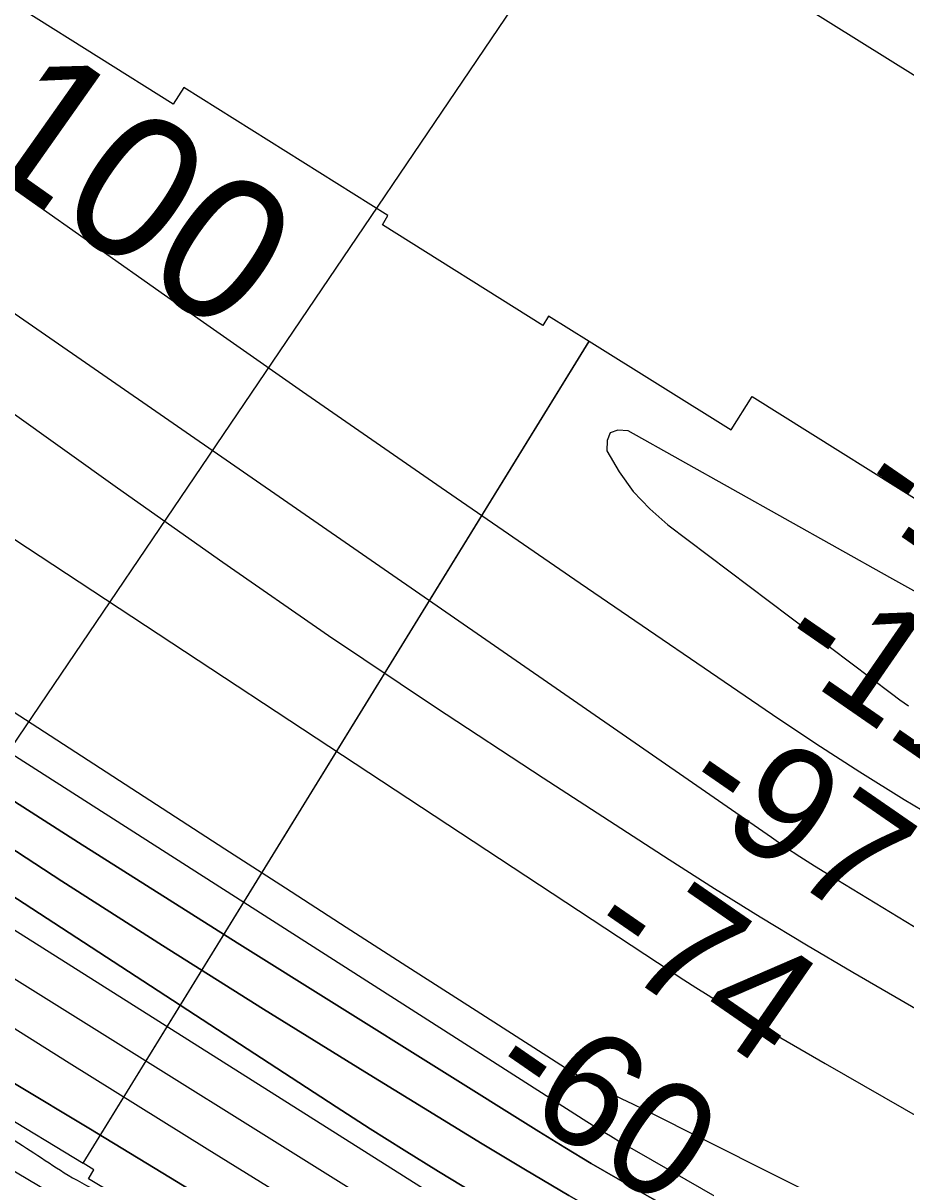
# Model space of a CAD drawing. Extents: x 3823584 to 3861785, y 301729 to 327625.
# Drawn here: x 3839530 to 3840042, y 322826 to 323498 of the extents above; entities that cross this region are included whole.
import ezdxf

# ---------------------------------------------------------------- set-up
doc = ezdxf.new("R2010")
doc.units = 0
for name, color, linetype in [('V-RIVR-EDGE', 7, 'Continuous'), ('V-RIVR-RANG', 7, 'Continuous'), ('V-RRAP-FSHR', 7, 'Continuous'), ('V-RRAP-RVMT', 7, 'Continuous'), ('V-TOPO-DPTH', 7, 'Continuous'), ('V-TOPO-MAJR', 7, 'Continuous'), ('V-TOPO-MAJR-IDEN', 7, 'Continuous'), ('V-TOPO-MINR', 7, 'Continuous'), ('V-TOPO-WATR', 7, 'Continuous')]:
    doc.layers.add(name, color=color, linetype=linetype)

msp = doc.modelspace()

# ---------------------------------------------------------------- linework, layer by layer
at = {"layer": 'V-RIVR-EDGE'}
msp.add_spline([(3836304.38, 325474.18), (3836346.41, 325438.32), (3836389.41, 325406.07), (3836417.64, 325385.43), (3836442.67, 325366.73), (3836470.25, 325340.95), (3836497.82, 325313.88), (3836554.9, 325258.45), (3836598.51, 325215.91), (3836636.36, 325181.1), (3836681.26, 325139.85), (3836737.07, 325093.42), (3836790.94, 325041.22), (3836840.33, 324993.52), (3836889.07, 324947.12), (3836934.61, 324907.14), (3836980.81, 324871.03), (3837015.47, 324849.09), (3837040.49, 324829.1), (3837085.39, 324787.2), (3837143.76, 324734.34), (3837181.61, 324700.82), (3837223.29, 324659.57), (3837272.05, 324619.59), (3837314.38, 324579.63), (3837346.45, 324546.76), (3837364.4, 324527.43), (3837395.83, 324500.35), (3837442.02, 324462.31), (3837492.71, 324422.97), (3837554.31, 324372.67), (3837573.56, 324361.05), (3837583.2, 324359.1), (3837596.69, 324352.64), (3837621.08, 324337.79), (3837648.03, 324319.73), (3837677.54, 324292.01), (3837718.58, 324249.48), (3837753.85, 324214.68), (3837781.43, 324188.89), (3837800.05, 324179.85), (3837819.95, 324170.8), (3837850.72, 324134.08), (3837874.45, 324110.23), (3837909.07, 324073.5), (3837941.78, 324040.64), (3837989.87, 323991.66), (3838022.58, 323960.72), (3838034.12, 323947.83), (3838046.3, 323933.66), (3838066.83, 323916.25), (3838089.91, 323892.41), (3838140.59, 323849.21), (3838186.14, 323811.17), (3838215.65, 323785.38), (3838265.68, 323736.4), (3838297.1, 323707.39), (3838336.87, 323671.94), (3838359.95, 323645.52), (3838385.62, 323627.46), (3838404.24, 323615.84), (3838421.56, 323601.65), (3838441.44, 323582.32), (3838460.05, 323567.49), (3838468.4, 323563.61), (3838484.45, 323555.21), (3838548.59, 323496.55), (3838595.44, 323464.29), (3838649.98, 323422.37), (3838701.3, 323379.82), (3838749.43, 323345.62), (3838798.22, 323317.86), (3838856.62, 323274.64), (3838932.99, 323221.74), (3838989.47, 323184.31), (3839037.6, 323150.12), (3839068.42, 323134.62), (3839093.42, 323104.98), (3839110.73, 323086.94), (3839122.93, 323081.12), (3839143.46, 323065.64), (3839172.34, 323044.36), (3839190.96, 323032.74), (3839215.99, 323015.96), (3839242.32, 323006.26), (3839316.8, 322969.43), (3839341.84, 322955.87), (3839371.38, 322944.22), (3839391.29, 322935.81), (3839417.61, 322920.32), (3839461.26, 322894.5), (3839483.71, 322873.23), (3839520.3, 322851.28), (3839555.6, 322828.69), (3839599.9, 322806.72), (3839718.7, 322751.14), (3839768.14, 322726.59), (3839807.95, 322705.92), (3839836.85, 322696.21), (3839865.1, 322680.71), (3839887.57, 322667.8), (3839924.17, 322652.28), (3839969.76, 322630.31), (3840004.43, 322612.22), (3840037.82, 322597.35), (3840085.35, 322579.88), (3840108.46, 322565.68), (3840121.92, 322548.93), (3840123.18, 322539.92), (3840122.53, 322533.5), (3840118, 322521.29), (3840112.84, 322514.24), (3840095.47, 322509.14), (3840089.68, 322509.15), (3840085.17, 322504.66), (3840084.51, 322498.23), (3840085.78, 322491.8), (3840130.72, 322467.26), (3840169.89, 322448.52), (3840197.51, 322439.45), (3840209.08, 322437.5), (3840231.59, 322441.3), (3840246.39, 322448.98), (3840266.34, 322458.57), (3840273.43, 322466.27), (3840278.59, 322471.4), (3840288.9, 322480.37), (3840295.98, 322484.85), (3840301.77, 322484.84), (3840308.2, 322484.82), (3840320.4, 322479.01), (3840324.87, 322470), (3840326.78, 322461.63), (3840338.32, 322450.03), (3840344.74, 322444.88), (3840366.58, 322437.75), (3840385.84, 322428.06), (3840421.8, 322409.33), (3840466.1, 322385.43), (3840492.41, 322368.65), (3840506.53, 322357.04), (3840533.49, 322340.26), (3840559.18, 322331.2), (3840587.44, 322322.13), (3840611.85, 322311.78), (3840642.02, 322296.28), (3840678.62, 322276.26), (3840712.64, 322255.6), (3840733.18, 322242.05), (3840784.53, 322210.43), (3840835.89, 322183.3), (3840892.39, 322153.59), (3840923.85, 322139.37), (3840950.82, 322127.08), (3840989.33, 322099.99), (3841017.57, 322082.56), (3841061.24, 322062.52), (3841092.69, 322044.45), (3841151.1, 322005.09), (3841210.78, 321964.44), (3841240.29, 321939.29), (3841299.97, 321894.79), (3841335.89, 321862.55), (3841374.37, 321823.89), (3841411.57, 321789.72), (3841444.92, 321758.14), (3841469.94, 321736.22), (3841482.12, 321723.98), (3841496.22, 321704.66), (3841509.05, 321694.34), (3841523.18, 321687.23), (3841573.9, 321660.75), (3841623.97, 321631.69), (3841667.62, 321606.51), (3841696.52, 321593.59), (3841738.26, 321575.48), (3841787.07, 321556.72), (3841815.99, 321552.15), (3841851.33, 321544.99), (3841886.66, 321533.33), (3841930.32, 321511.36), (3841950.22, 321498.46), (3841977.18, 321482.96), (3841998.38, 321476.48), (3842052.99, 321463.49), (3842082.55, 321456.34), (3842109.52, 321444.7), (3842146.12, 321427.26), (3842196.2, 321402.06), (3842241.13, 321374.95), (3842288.63, 321345.26), (3842321.38, 321327.18), (3842366.94, 321295.56), (3842395.19, 321280.07), (3842429.22, 321264.55), (3842452.35, 321258.71), (3842470.97, 321249.66)], degree=3, dxfattribs=at)
at = {"layer": 'V-RIVR-RANG'}
msp.add_line((3839331.02, 322794.15), (3839847.12, 323555.76), dxfattribs=at)
at = {"layer": 'V-RRAP-FSHR'}
msp.add_lwpolyline([(3838584.55, 323453.18), (3839140.52, 323058.61), (3839543.74, 322819.53), (3839845.06, 322663.99), (3840154, 322502.28), (3840416.19, 322378.04), (3840782.04, 322188.72), (3841154.61, 321971.73), (3841326.43, 321835.61), (3841504.48, 321676.94), (3841739.25, 321554.11), (3842017.76, 321437.98)], dxfattribs=at)
at = {"layer": 'V-RRAP-RVMT'}
for p, q in [((3839616.75, 323450.45), (3839530.31, 323504.56)), ((3839622.95, 323460.15), (3839616.75, 323450.45)), ((3839741.43, 323385.87), (3839622.95, 323460.15)), ((3839738.2, 323380.31), (3839741.43, 323385.87)), ((3839831.29, 323321.97), (3839738.2, 323380.31)), ((3839834.71, 323327.4), (3839831.29, 323321.97)), ((3839858.2, 323312.73), (3839834.71, 323327.4)), ((3839564.32, 322835.54), (3839858.2, 323312.73)), ((3839462.13, 322897.42), (3839564.32, 322835.54))]:
    msp.add_line(p, q, dxfattribs=at)
msp.add_lwpolyline([(3840044.04, 322590.65), (3840040.88, 322585.36), (3839929.65, 322651.89), (3839925.15, 322644.31), (3839813.93, 322710.85), (3839808.08, 322701.04), (3839696.83, 322767.53), (3839688.74, 322754.02), (3839567.58, 322826.56), (3839570.65, 322831.68), (3839564.32, 322835.54), (3839858.2, 323312.76), (3839940.79, 323261.27), (3839952.94, 323280.67), (3840071.54, 323206.39)], dxfattribs=at)
at = {"layer": 'V-TOPO-DPTH'}
for points in [[(3840215, 322588.52), (3839872.45, 322772.34), (3839851.87, 322783.57), (3839831.39, 322794.99), (3839811.08, 322806.7), (3839790.87, 322818.6), (3839770.81, 322830.75), (3839750.85, 322843.06), (3839731.03, 322855.59), (3839711.31, 322868.28), (3839086.48, 323275.23), (3839081.57, 323278.44), (3839076.67, 323281.67), (3839071.78, 323284.93), (3839066.9, 323288.2), (3839062.06, 323291.51), (3839057.25, 323294.88), (3839052.5, 323298.32), (3839047.78, 323301.81), (3838448.68, 323752.1)], [(3840215, 322588.52), (3839872.45, 322772.34), (3839851.87, 322783.57), (3839831.39, 322794.99), (3839811.08, 322806.7), (3839790.87, 322818.6), (3839770.81, 322830.75), (3839750.85, 322843.06), (3839731.03, 322855.59), (3839711.31, 322868.28), (3839086.48, 323275.23), (3839081.57, 323278.44), (3839076.67, 323281.67), (3839071.78, 323284.93), (3839066.9, 323288.2), (3839062.06, 323291.51), (3839057.25, 323294.88), (3839052.5, 323298.32), (3839047.78, 323301.81), (3838448.68, 323752.1)], [(3838539.86, 323623.68), (3839021.06, 323271.76), (3839036.61, 323260.55), (3839052.25, 323249.48), (3839068.05, 323238.62), (3839083.94, 323227.91), (3839194.6, 323154.41), (3839266.1, 323107.35), (3839337.85, 323060.69), (3839410, 323014.64), (3839482.4, 322968.99), (3839791.6, 322775.85), (3839800.89, 322770.12), (3839810.22, 322764.45), (3839819.61, 322758.87), (3839829.03, 322753.37), (3839898.99, 322712.98), (3839943.72, 322687.9), (3839988.85, 322663.58), (3840034.58, 322640.41), (3840080.71, 322618.01)], [(3838539.86, 323623.68), (3839021.06, 323271.76), (3839036.61, 323260.55), (3839052.25, 323249.48), (3839068.05, 323238.62), (3839083.94, 323227.91), (3839194.6, 323154.41), (3839266.1, 323107.35), (3839337.85, 323060.69), (3839410, 323014.64), (3839482.4, 322968.99), (3839791.6, 322775.85), (3839800.89, 322770.12), (3839810.22, 322764.45), (3839819.61, 322758.87), (3839829.03, 322753.37), (3839898.99, 322712.98), (3839943.72, 322687.9), (3839988.85, 322663.58), (3840034.58, 322640.41), (3840080.71, 322618.01)], [(3838791.52, 323535.86), (3839065.19, 323348), (3839085.53, 323334.11), (3839105.91, 323320.28), (3839126.37, 323306.55), (3839146.86, 323292.89), (3839287.46, 323199.64), (3839378.52, 323139.77), (3839469.89, 323080.38), (3839561.74, 323021.71), (3839653.89, 322963.53), (3839828.97, 322853.97), (3839844.18, 322844.61), (3839859.47, 322835.39), (3839874.9, 322826.4), (3839890.41, 322817.56), (3839989.95, 322761.78), (3840055.51, 322725.56)], [(3840055.51, 322725.56), (3839989.95, 322761.78), (3839890.41, 322817.56), (3839874.9, 322826.4), (3839859.47, 322835.39), (3839844.18, 322844.61), (3839828.97, 322853.97), (3839653.89, 322963.53), (3839561.74, 323021.71), (3839469.89, 323080.38), (3839378.52, 323139.77), (3839287.46, 323199.64), (3839146.86, 323292.89), (3839126.37, 323306.55), (3839105.91, 323320.28), (3839085.53, 323334.11), (3839065.19, 323348), (3838791.52, 323535.86)], [(3838977.6, 323379.38), (3839031.93, 323342.4), (3839061.92, 323322.1), (3839091.97, 323301.89), (3839122.12, 323281.82), (3839152.33, 323261.85), (3839494.03, 323037.12), (3839552.1, 322999.32), (3839610.42, 322961.91), (3839669.09, 322925.06), (3839728, 322888.59), (3839796.21, 322846.83), (3839821.31, 322831.7), (3839846.54, 322816.82), (3839872, 322802.31), (3839897.59, 322788.03), (3840046.47, 322706.37)], [(3840046.47, 322706.37), (3839897.59, 322788.03), (3839872, 322802.31), (3839846.54, 322816.82), (3839821.31, 322831.7), (3839796.21, 322846.83), (3839728, 322888.59), (3839669.09, 322925.06), (3839610.42, 322961.91), (3839552.1, 322999.32), (3839494.03, 323037.12), (3839152.33, 323261.85), (3839122.12, 323281.82), (3839091.97, 323301.89), (3839061.92, 323322.1), (3839031.93, 323342.4), (3838977.6, 323379.38)], [(3840597.88, 322326.58), (3839843.54, 322689.82), (3839813.12, 322707.34), (3839782.83, 322725.06), (3839752.71, 322743.07), (3839722.71, 322761.29), (3839696.71, 322777.24), (3839653.76, 322803.52), (3839610.76, 322829.72), (3839567.69, 322855.8), (3839524.57, 322881.79), (3839291.93, 323021.57), (3839244.71, 323049.95), (3839197.5, 323078.34), (3839150.3, 323106.75), (3839103.1, 323135.17), (3839017.28, 323186.86)]]:
    msp.add_lwpolyline(points, dxfattribs=at)
at = {"layer": 'V-TOPO-MAJR'}
for points in [[(3840191.42, 323377.04), (3839695.19, 323686.65), (3839660.18, 323708.87), (3839625.41, 323731.44), (3839590.98, 323754.54), (3839556.79, 323777.99), (3839501.26, 323816.7), (3839495.05, 323821.12), (3839488.9, 323825.61), (3839482.83, 323830.22), (3839476.82, 323834.91), (3839427.26, 323874.35), (3839396.6, 323898.91), (3839366.05, 323923.62), (3839335.68, 323948.54), (3839305.42, 323973.6), (3838879.11, 324329.16)], [(3838613.26, 324028.04), (3838622.5, 324021.07), (3838631.81, 324014.19), (3838752.51, 323926.07), (3838822.64, 323875.8), (3838893.33, 323826.35), (3838964.85, 323778.12), (3839036.95, 323730.72), (3839242.36, 323598.18), (3839267.15, 323581.94), (3839291.81, 323565.49), (3839316.25, 323548.72), (3839340.54, 323531.74), (3839531.52, 323396.3), (3839611.58, 323339.84), (3839691.82, 323283.66), (3839772.35, 323227.88), (3839853.08, 323172.38), (3839964.66, 323096.08), (3839989.91, 323079.21), (3840015.39, 323062.71), (3840041.23, 323046.77), (3840067.29, 323031.19)], [(3838491.53, 323771.23), (3839096.12, 323353.07), (3839107.51, 323345.23), (3839118.92, 323337.43), (3839130.37, 323329.69), (3839141.85, 323321.98), (3839223.65, 323267.34), (3839276.15, 323232.5), (3839328.8, 323197.88), (3839381.66, 323163.59), (3839434.66, 323129.51), (3839856.97, 322859.82), (3839863.75, 322855.55), (3839870.58, 322851.35), (3839877.47, 322847.25), (3839884.4, 322843.22), (3839933.89, 322814.85), (3839965.75, 322796.98), (3839997.82, 322779.51), (3840030.21, 322762.63), (3840062.82, 322746.15)]]:
    msp.add_lwpolyline(points, dxfattribs=at)
at = {"layer": 'V-TOPO-MINR'}
for points in [[(3838555.84, 324037.49), (3838575.92, 324021.87), (3838596.08, 324006.36), (3838616.36, 323991.01), (3838636.71, 323975.75), (3839193.51, 323561.52), (3839203.67, 323553.98), (3839213.84, 323546.45), (3839224.03, 323538.95), (3839234.22, 323531.46), (3839252.33, 323518.19), (3839254.64, 323516.51), (3839256.95, 323514.83), (3839270.42, 323505.09), (3839278.34, 323499.4), (3839286.27, 323493.75), (3839294.24, 323488.15), (3839302.24, 323482.58), (3839964.08, 323024.77), (3839972.37, 323019.14), (3839980.72, 323013.61), (3839989.17, 323008.24), (3839997.68, 323002.96), (3840082.33, 322951.49)], [(3838810.49, 323799.71), (3839191.78, 323509.93), (3839210.2, 323496.06), (3839228.7, 323482.29), (3839247.32, 323468.69), (3839266.02, 323455.19), (3839584.26, 323227.6), (3839645.42, 323184.5), (3839706.97, 323141.97), (3839769.11, 323100.3), (3839831.63, 323059.21), (3839904.81, 323011.83), (3839931.16, 322995.05), (3839957.67, 322978.53), (3839984.43, 322962.4), (3840011.34, 322946.54), (3840303.67, 322777.18)], [(3838448.68, 323752.1), (3839047.78, 323301.81), (3839052.5, 323298.32), (3839057.25, 323294.88), (3839062.06, 323291.51), (3839066.9, 323288.2), (3839071.78, 323284.93), (3839076.67, 323281.67), (3839081.57, 323278.44), (3839086.48, 323275.23), (3839711.31, 322868.28), (3839731.03, 322855.59), (3839750.85, 322843.06), (3839770.81, 322830.75), (3839790.87, 322818.6), (3839811.08, 322806.7), (3839831.39, 322794.99), (3839851.87, 322783.57), (3839872.45, 322772.34), (3840215, 322588.52)], [(3838720.8, 323744.85), (3839168.79, 323434.74), (3839176.63, 323429.33), (3839184.49, 323423.95), (3839192.36, 323418.59), (3839200.25, 323413.25), (3839259.28, 323373.43), (3839296.73, 323348.26), (3839334.24, 323323.17), (3839371.84, 323298.22), (3839409.5, 323273.36), (3839913.33, 322941.98), (3839920.3, 322937.47), (3839927.33, 322933.05), (3839934.43, 322928.75), (3839941.58, 322924.53), (3839995.31, 322893.42), (3840029.4, 322873.79), (3840063.56, 322854.27)], [(3838539.86, 323623.68), (3839021.06, 323271.76), (3839036.61, 323260.55), (3839052.25, 323249.48), (3839068.05, 323238.62), (3839083.94, 323227.91), (3839194.6, 323154.41), (3839266.1, 323107.35), (3839337.85, 323060.69), (3839410, 323014.64), (3839482.4, 322968.99), (3839791.6, 322775.85), (3839800.89, 322770.12), (3839810.22, 322764.45), (3839819.61, 322758.87), (3839829.03, 322753.37), (3839898.99, 322712.98), (3839943.72, 322687.9), (3839988.85, 322663.58), (3840034.58, 322640.41), (3840080.71, 322618.01)], [(3838791.52, 323535.86), (3839065.19, 323348), (3839085.53, 323334.11), (3839105.91, 323320.28), (3839126.37, 323306.55), (3839146.86, 323292.89), (3839287.46, 323199.64), (3839378.52, 323139.77), (3839469.89, 323080.38), (3839561.74, 323021.71), (3839653.89, 322963.53), (3839828.97, 322853.97), (3839844.18, 322844.61), (3839859.47, 322835.39), (3839874.9, 322826.4), (3839890.41, 322817.56), (3839989.95, 322761.78), (3840055.51, 322725.56)], [(3838909.05, 323377.5), (3839050.79, 323275.99), (3839057.8, 323271.01), (3839064.85, 323266.09), (3839071.95, 323261.24), (3839079.08, 323256.43), (3839129.6, 323222.76), (3839162.09, 323201.27), (3839194.69, 323179.95), (3839227.44, 323158.86), (3839260.3, 323137.94), (3839800.98, 322796.37), (3839804.34, 322794.24), (3839807.68, 322792.11), (3839811.03, 322789.97), (3839814.37, 322787.82), (3839820.19, 322784.06), (3839821.47, 322783.26), (3839822.78, 322782.5), (3839823.22, 322782.26), (3839823.66, 322782.02), (3840661.34, 322331.41)], [(3838977.6, 323379.38), (3839031.93, 323342.4), (3839061.92, 323322.1), (3839091.97, 323301.89), (3839122.12, 323281.82), (3839152.33, 323261.85), (3839494.03, 323037.12), (3839552.1, 322999.32), (3839610.42, 322961.91), (3839669.09, 322925.06), (3839728, 322888.59), (3839796.21, 322846.83), (3839821.31, 322831.7), (3839846.54, 322816.82), (3839872, 322802.31), (3839897.59, 322788.03), (3840046.47, 322706.37)], [(3839216.51, 323296.88), (3839646.66, 323018.13), (3839681.89, 322995.35), (3839717.15, 322972.62), (3839752.45, 322949.95), (3839787.78, 322927.32), (3839846.75, 322889.64), (3839852.67, 322885.99), (3839858.67, 322882.49), (3839864.78, 322879.19), (3839870.98, 322876.02), (3839877.24, 322872.98), (3839883.51, 322869.97), (3839889.8, 322867), (3840706.06, 322456.89)], [(3840055.64, 323163.03), (3840032.99, 323175.65), (3839880.94, 323260.85), (3839874.83, 323261.11), (3839870.45, 323259.55), (3839868.65, 323255.26), (3839868.57, 323249.14), (3839875.67, 323236.94), (3839883.78, 323225.58), (3839893.41, 323215.47), (3839904.04, 323206.19), (3840033.87, 323108.27), (3840038.77, 323104.68), (3840043.73, 323101.18)], [(3839010.57, 323247.44), (3839036.89, 323229.24), (3839063.46, 323211.39), (3839090.18, 323193.78), (3839317.97, 323045.81), (3839397.16, 322994.74), (3839476.59, 322944.02), (3839556.34, 322893.82), (3839636.32, 322843.98), (3839757.88, 322768.78), (3839777.3, 322756.9), (3839796.8, 322745.15), (3839816.42, 322733.6), (3839836.11, 322722.18), (3840388.34, 322444.28)]]:
    msp.add_lwpolyline(points, dxfattribs=at)
at = {"layer": 'V-TOPO-WATR'}
msp.add_lwpolyline([(3839017.28, 323186.86), (3839103.1, 323135.17), (3839150.3, 323106.75), (3839197.5, 323078.34), (3839244.71, 323049.95), (3839291.93, 323021.57), (3839524.57, 322881.79), (3839567.69, 322855.8), (3839610.76, 322829.72), (3839653.76, 322803.52), (3839696.71, 322777.24), (3839722.71, 322761.29), (3839752.71, 322743.07), (3839782.83, 322725.06), (3839813.12, 322707.34), (3839843.54, 322689.82), (3840597.88, 322326.58)], dxfattribs=at)

# ---------------------------------------------------------------- texts
at = {"layer": 'V-RIVR-RANG'}
for s, p in [('-105', (3840009.56, 323220.05)), ('-113', (3839963.36, 323130.42)), ('-97', (3839908.05, 323047.09)), ('-74', (3839852.96, 322963.61)), ('-60', (3839795.48, 322881.78))]:
    msp.add_text(s, height=67, rotation=325.359, dxfattribs=at).set_placement(p)
at = {"layer": 'V-TOPO-MAJR-IDEN'}
msp.add_text('-100', height=83, rotation=324.80545, dxfattribs=at).set_placement((3839465.58, 323442.81))

doc.saveas('drawing.dxf')
